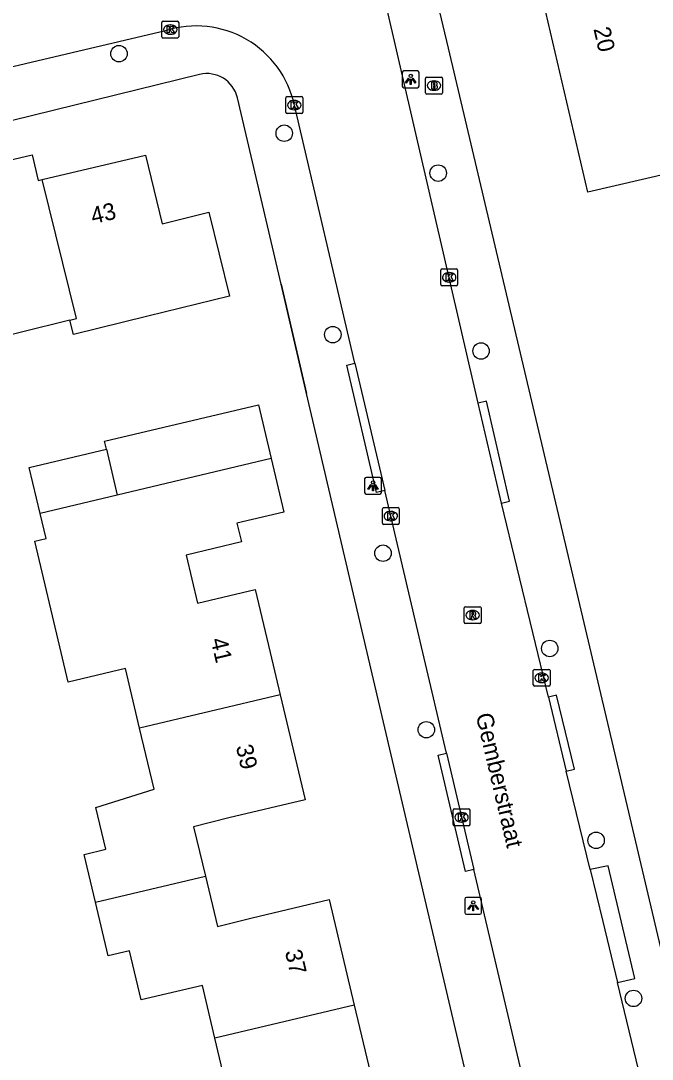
# Model space of a CAD drawing. Extents: x 162026 to 163499, y 387297 to 388169.
# Drawn here: x 163100.8 to 163138.3, y 387975.8 to 388037.5 of the extents above; entities that cross this region are included whole.
import ezdxf

# ---------------------------------------------------------------- set-up
doc = ezdxf.new("R2010")
doc.units = 0
for name, color, linetype in [('IMGEO_Boom', 7, 'Continuous'), ('IMGEO_Brandkraan', 7, 'Continuous'), ('IMGEO_Kolk', 7, 'Continuous'), ('IMGEO_Lichtpunt', 7, 'Continuous'), ('IMGEO_Muur', 7, 'Continuous'), ('IMGEO_Openbare_ruimte_label', 7, 'Continuous'), ('IMGEO_Pand', 7, 'Continuous'), ('IMGEO_Pand_nummerreeks', 7, 'Continuous'), ('IMGEO_Rijbaan_lokaal_open', 7, 'Continuous'), ('IMGEO_Rioolput', 7, 'Continuous'), ('IMGEO_Voetpad_open', 7, 'Continuous')]:
    doc.layers.add(name, color=color, linetype=linetype)

msp = doc.modelspace()

# ---------------------------------------------------------------- linework, layer by layer
at = {"layer": 'IMGEO_Boom'}
for centre in [(163106.617, 388035.587), (163116.441, 388030.86), (163125.593, 388028.489), (163119.327, 388018.888), (163128.141, 388017.916), (163122.312, 388005.899), (163132.223, 388000.236), (163124.886, 387995.407), (163134.979, 387988.833), (163137.203, 387979.438)]:
    msp.add_circle(centre, 0.489, dxfattribs=at)
at = {"layer": 'IMGEO_Brandkraan'}
for p, q in [((163124.842, 388033.263), (163124.842, 388034.115)), ((163124.917, 388034.189), (163125.769, 388034.189)), ((163125.843, 388034.115), (163125.843, 388033.263)), ((163125.33, 388033.969), (163125.355, 388033.969)), ((163125.769, 388033.189), (163124.917, 388033.189)), ((163125.353, 388033.409), (163125.328, 388033.409))]:
    msp.add_line(p, q, dxfattribs=at)
for points in [[(163124.842, 388033.263), (163124.842, 388034.115)], [(163124.917, 388034.189), (163125.769, 388034.189)], [(163125.843, 388034.115), (163125.843, 388033.263)], [(163125.19, 388033.889), (163125.19, 388033.489), (163125.403, 388033.489)], [(163125.421, 388033.889), (163125.19, 388033.889)], [(163125.369, 388033.808), (163125.315, 388033.808), (163125.315, 388033.732)], [(163125.315, 388033.732), (163125.368, 388033.732)], [(163125.377, 388033.656), (163125.315, 388033.656), (163125.315, 388033.575)], [(163125.315, 388033.575), (163125.377, 388033.575)], [(163125.769, 388033.189), (163124.917, 388033.189)]]:
    msp.add_lwpolyline(points, dxfattribs=at)
for centre, radius, start, end in [((163124.919, 388034.113), 0.0765, 91.55205, 178.44795), ((163124.919, 388034.113), 0.0765, 91.55205, 178.44795), ((163125.767, 388034.113), 0.0765, 1.55205, 88.44795), ((163125.767, 388034.113), 0.0765, 1.55205, 88.44795), ((163125.37, 388033.77), 0.0379, 267.82845, 90.93552), ((163125.378, 388033.615), 0.0404, 269.87594, 90.50774), ((163125.409, 388033.74), 0.251, 268.66757, 293.53466), ((163125.425, 388033.744), 0.145, 59.4692, 91.53667), ((163125.45, 388033.791), 0.0922, 285.51372, 58.15012), ((163125.455, 388033.599), 0.105, 301.31148, 78.98903), ((163124.919, 388033.265), 0.0765, 181.55205, 268.44795), ((163124.919, 388033.265), 0.0765, 181.55205, 268.44795), ((163125.767, 388033.265), 0.0765, 271.55205, 358.44795), ((163125.767, 388033.265), 0.0765, 271.55205, 358.44795)]:
    msp.add_arc(centre, radius, start, end, dxfattribs=at)
for centre, major_axis, ratio, start_param, end_param in [((163125.329, 388033.689), (-0.387, 0.002), 0.722429, 4.712389, 7.853982), ((163125.354, 388033.689), (-0.39, 0.002), 0.717154, 1.570796, 4.712389)]:
    msp.add_ellipse(centre, major_axis=major_axis, ratio=ratio, start_param=start_param, end_param=end_param, dxfattribs=at)
at = {"layer": 'IMGEO_Kolk'}
for p, q in [((163109.166, 388036.593), (163109.166, 388037.445)), ((163109.241, 388037.519), (163110.093, 388037.519)), ((163109.654, 388037.299), (163109.679, 388037.299)), ((163110.167, 388037.445), (163110.167, 388036.593)), ((163109.677, 388036.739), (163109.652, 388036.739)), ((163110.093, 388036.519), (163109.241, 388036.519)), ((163116.541, 388032.107), (163116.541, 388032.959)), ((163116.616, 388033.033), (163117.468, 388033.033)), ((163117.542, 388032.959), (163117.542, 388032.107)), ((163117.052, 388032.253), (163117.027, 388032.253)), ((163117.029, 388032.813), (163117.054, 388032.813)), ((163117.468, 388032.033), (163116.616, 388032.033)), ((163125.746, 388021.87), (163125.746, 388022.722)), ((163125.821, 388022.796), (163126.673, 388022.796)), ((163126.234, 388022.576), (163126.259, 388022.576)), ((163126.747, 388022.722), (163126.747, 388021.87)), ((163126.673, 388021.796), (163125.821, 388021.796)), ((163126.257, 388022.016), (163126.232, 388022.016)), ((163122.275, 388007.68), (163122.275, 388008.532)), ((163122.35, 388008.606), (163123.202, 388008.606)), ((163122.763, 388008.386), (163122.788, 388008.386)), ((163123.276, 388008.532), (163123.276, 388007.68)), ((163123.202, 388007.606), (163122.35, 388007.606)), ((163122.786, 388007.826), (163122.761, 388007.826)), ((163131.245, 387998.067), (163131.245, 387998.919)), ((163131.32, 387998.993), (163132.172, 387998.993)), ((163132.246, 387998.919), (163132.246, 387998.067)), ((163131.733, 387998.773), (163131.758, 387998.773)), ((163132.172, 387997.993), (163131.32, 387997.993)), ((163131.756, 387998.213), (163131.731, 387998.213)), ((163126.482, 387989.773), (163126.482, 387990.625)), ((163126.557, 387990.699), (163127.409, 387990.699)), ((163126.97, 387990.479), (163126.995, 387990.479)), ((163127.483, 387990.625), (163127.483, 387989.773)), ((163127.409, 387989.699), (163126.557, 387989.699)), ((163126.993, 387989.919), (163126.968, 387989.919))]:
    msp.add_line(p, q, dxfattribs=at)
for points in [[(163109.166, 388036.593), (163109.166, 388037.445)], [(163109.241, 388037.519), (163110.093, 388037.519)], [(163109.487, 388037.219), (163109.61, 388037.219), (163109.61, 388037.068), (163109.74, 388037.219), (163109.904, 388037.219), (163109.758, 388037.068), (163109.911, 388036.819), (163109.759, 388036.819), (163109.674, 388036.983), (163109.61, 388036.916), (163109.61, 388036.819), (163109.487, 388036.819), (163109.487, 388037.219)], [(163110.167, 388037.445), (163110.167, 388036.593)], [(163110.093, 388036.519), (163109.241, 388036.519)], [(163116.541, 388032.107), (163116.541, 388032.959)], [(163116.616, 388033.033), (163117.468, 388033.033)], [(163117.542, 388032.959), (163117.542, 388032.107)], [(163116.862, 388032.733), (163116.985, 388032.733), (163116.985, 388032.582), (163117.115, 388032.733), (163117.279, 388032.733), (163117.133, 388032.582), (163117.286, 388032.333), (163117.134, 388032.333), (163117.049, 388032.497), (163116.985, 388032.43), (163116.985, 388032.333), (163116.862, 388032.333), (163116.862, 388032.733)], [(163117.468, 388032.033), (163116.616, 388032.033)], [(163125.746, 388021.87), (163125.746, 388022.722)], [(163125.821, 388022.796), (163126.673, 388022.796)], [(163126.067, 388022.496), (163126.19, 388022.496), (163126.19, 388022.345), (163126.32, 388022.496), (163126.484, 388022.496), (163126.338, 388022.345), (163126.491, 388022.096), (163126.339, 388022.096), (163126.254, 388022.26), (163126.19, 388022.193), (163126.19, 388022.096), (163126.067, 388022.096), (163126.067, 388022.496)], [(163126.747, 388022.722), (163126.747, 388021.87)], [(163126.673, 388021.796), (163125.821, 388021.796)], [(163122.275, 388007.68), (163122.275, 388008.532)], [(163122.35, 388008.606), (163123.202, 388008.606)], [(163122.596, 388008.306), (163122.719, 388008.306), (163122.719, 388008.155), (163122.849, 388008.306), (163123.013, 388008.306), (163122.867, 388008.155), (163123.02, 388007.906), (163122.868, 388007.906), (163122.783, 388008.07), (163122.719, 388008.003), (163122.719, 388007.906), (163122.596, 388007.906), (163122.596, 388008.306)], [(163123.276, 388008.532), (163123.276, 388007.68)], [(163123.202, 388007.606), (163122.35, 388007.606)], [(163131.245, 387998.067), (163131.245, 387998.919)], [(163131.32, 387998.993), (163132.172, 387998.993)], [(163132.246, 387998.919), (163132.246, 387998.067)], [(163131.566, 387998.693), (163131.689, 387998.693), (163131.689, 387998.542), (163131.819, 387998.693), (163131.983, 387998.693), (163131.837, 387998.542), (163131.99, 387998.293), (163131.838, 387998.293), (163131.753, 387998.457), (163131.689, 387998.39), (163131.689, 387998.293), (163131.566, 387998.293), (163131.566, 387998.693)], [(163132.172, 387997.993), (163131.32, 387997.993)], [(163126.482, 387989.773), (163126.482, 387990.625)], [(163126.557, 387990.699), (163127.409, 387990.699)], [(163126.803, 387990.399), (163126.926, 387990.399), (163126.926, 387990.248), (163127.056, 387990.399), (163127.22, 387990.399), (163127.074, 387990.248), (163127.227, 387989.999), (163127.075, 387989.999), (163126.99, 387990.163), (163126.926, 387990.096), (163126.926, 387989.999), (163126.803, 387989.999), (163126.803, 387990.399)], [(163127.483, 387990.625), (163127.483, 387989.773)], [(163127.409, 387989.699), (163126.557, 387989.699)]]:
    msp.add_lwpolyline(points, dxfattribs=at)
for centre, start, end in [((163109.243, 388037.443), 91.55205, 178.44795), ((163109.243, 388037.443), 91.55205, 178.44795), ((163110.091, 388037.443), 1.55205, 88.44795), ((163110.091, 388037.443), 1.55205, 88.44795), ((163109.243, 388036.595), 181.55205, 268.44795), ((163109.243, 388036.595), 181.55205, 268.44795), ((163110.091, 388036.595), 271.55205, 358.44795), ((163110.091, 388036.595), 271.55205, 358.44795), ((163116.618, 388032.957), 91.55205, 178.44795), ((163116.618, 388032.957), 91.55205, 178.44795), ((163117.466, 388032.957), 1.55205, 88.44795), ((163117.466, 388032.957), 1.55205, 88.44795), ((163116.618, 388032.109), 181.55205, 268.44795), ((163116.618, 388032.109), 181.55205, 268.44795), ((163117.466, 388032.109), 271.55205, 358.44795), ((163117.466, 388032.109), 271.55205, 358.44795), ((163125.823, 388022.72), 91.55205, 178.44795), ((163125.823, 388022.72), 91.55205, 178.44795), ((163126.671, 388022.72), 1.55205, 88.44795), ((163126.671, 388022.72), 1.55205, 88.44795), ((163125.823, 388021.872), 181.55205, 268.44795), ((163125.823, 388021.872), 181.55205, 268.44795), ((163126.671, 388021.872), 271.55205, 358.44795), ((163126.671, 388021.872), 271.55205, 358.44795), ((163122.352, 388008.53), 91.55205, 178.44795), ((163122.352, 388008.53), 91.55205, 178.44795), ((163123.2, 388008.53), 1.55205, 88.44795), ((163123.2, 388008.53), 1.55205, 88.44795), ((163122.352, 388007.682), 181.55205, 268.44795), ((163122.352, 388007.682), 181.55205, 268.44795), ((163123.2, 388007.682), 271.55205, 358.44795), ((163123.2, 388007.682), 271.55205, 358.44795), ((163131.322, 387998.917), 91.55205, 178.44795), ((163131.322, 387998.917), 91.55205, 178.44795), ((163132.17, 387998.917), 1.55205, 88.44795), ((163132.17, 387998.917), 1.55205, 88.44795), ((163131.322, 387998.069), 181.55205, 268.44795), ((163131.322, 387998.069), 181.55205, 268.44795), ((163132.17, 387998.069), 271.55205, 358.44795), ((163132.17, 387998.069), 271.55205, 358.44795), ((163126.559, 387990.623), 91.55205, 178.44795), ((163126.559, 387990.623), 91.55205, 178.44795), ((163127.407, 387990.623), 1.55205, 88.44795), ((163127.407, 387990.623), 1.55205, 88.44795), ((163126.559, 387989.775), 181.55205, 268.44795), ((163126.559, 387989.775), 181.55205, 268.44795), ((163127.407, 387989.775), 271.55205, 358.44795), ((163127.407, 387989.775), 271.55205, 358.44795)]:
    msp.add_arc(centre, 0.0765, start, end, dxfattribs=at)
for centre, major_axis, ratio, start_param, end_param in [((163109.653, 388037.019), (-0.387, 0.002), 0.722429, 4.712389, 7.853982), ((163109.678, 388037.019), (-0.39, 0.002), 0.717154, 1.570796, 4.712389), ((163117.028, 388032.533), (-0.387, 0.002), 0.722429, 4.712389, 7.853982), ((163117.053, 388032.533), (-0.39, 0.002), 0.717154, 1.570796, 4.712389), ((163126.233, 388022.296), (-0.387, 0.002), 0.722429, 4.712389, 7.853982), ((163126.258, 388022.296), (-0.39, 0.002), 0.717154, 1.570796, 4.712389), ((163122.762, 388008.106), (-0.387, 0.002), 0.722429, 4.712389, 7.853982), ((163122.787, 388008.106), (-0.39, 0.002), 0.717154, 1.570796, 4.712389), ((163131.732, 387998.493), (-0.387, 0.002), 0.722429, 4.712389, 7.853982), ((163131.757, 387998.493), (-0.39, 0.002), 0.717154, 1.570796, 4.712389), ((163126.969, 387990.199), (-0.387, 0.002), 0.722429, 4.712389, 7.853982), ((163126.994, 387990.199), (-0.39, 0.002), 0.717154, 1.570796, 4.712389)]:
    msp.add_ellipse(centre, major_axis=major_axis, ratio=ratio, start_param=start_param, end_param=end_param, dxfattribs=at)
at = {"layer": 'IMGEO_Lichtpunt'}
for p, q in [((163123.458, 388034.466), (163123.458, 388033.659)), ((163123.458, 388034.466), (163123.458, 388033.659)), ((163124.36, 388034.561), (163123.552, 388034.561)), ((163124.36, 388034.561), (163123.552, 388034.561)), ((163124.454, 388033.659), (163124.454, 388034.466)), ((163124.454, 388033.659), (163124.454, 388034.466)), ((163123.552, 388033.565), (163124.36, 388033.565)), ((163123.552, 388033.565), (163124.36, 388033.565)), ((163121.22, 388010.312), (163121.22, 388009.505)), ((163121.22, 388010.312), (163121.22, 388009.505)), ((163122.122, 388010.407), (163121.314, 388010.407)), ((163122.122, 388010.407), (163121.314, 388010.407)), ((163122.216, 388009.505), (163122.216, 388010.312)), ((163122.216, 388009.505), (163122.216, 388010.312)), ((163121.314, 388009.411), (163122.122, 388009.411)), ((163121.314, 388009.411), (163122.122, 388009.411)), ((163127.175, 387985.343), (163127.175, 387984.536)), ((163127.175, 387985.343), (163127.175, 387984.536)), ((163128.077, 387985.438), (163127.269, 387985.438)), ((163128.077, 387985.438), (163127.269, 387985.438)), ((163128.171, 387984.536), (163128.171, 387985.343)), ((163128.171, 387984.536), (163128.171, 387985.343)), ((163127.269, 387984.442), (163128.077, 387984.442)), ((163127.269, 387984.442), (163128.077, 387984.442))]:
    msp.add_line(p, q, dxfattribs=at)
for points in [[(163123.832, 388034.13), (163123.871, 388034.102), (163123.683, 388033.84), (163123.645, 388033.867), (163123.832, 388034.13)], [(163124.044, 388034.102), (163124.082, 388034.129), (163124.269, 388033.867), (163124.23, 388033.839), (163124.044, 388034.102)], [(163123.934, 388034.082), (163123.981, 388034.082), (163123.981, 388033.76), (163123.934, 388033.76), (163123.934, 388034.082)], [(163121.594, 388009.976), (163121.633, 388009.948), (163121.445, 388009.686), (163121.407, 388009.713), (163121.594, 388009.976)], [(163121.696, 388009.928), (163121.743, 388009.928), (163121.743, 388009.606), (163121.696, 388009.606), (163121.696, 388009.928)], [(163121.806, 388009.948), (163121.844, 388009.975), (163122.031, 388009.713), (163121.992, 388009.685), (163121.806, 388009.948)], [(163127.549, 387985.007), (163127.588, 387984.979), (163127.4, 387984.717), (163127.362, 387984.744), (163127.549, 387985.007)], [(163127.651, 387984.959), (163127.698, 387984.959), (163127.698, 387984.637), (163127.651, 387984.637), (163127.651, 387984.959)], [(163127.761, 387984.979), (163127.799, 387985.006), (163127.986, 387984.744), (163127.947, 387984.716), (163127.761, 387984.979)]]:
    msp.add_lwpolyline(points, dxfattribs=at)
for centre in [(163123.957, 388034.264), (163121.719, 388010.11), (163127.674, 387985.141)]:
    msp.add_circle(centre, 0.0994, dxfattribs=at)
for centre, start, end in [((163123.552, 388034.466), 90, 180), ((163123.552, 388034.466), 90, 180), ((163124.36, 388034.466), 0, 90), ((163124.36, 388034.466), 0, 90), ((163123.552, 388033.659), 180, 270), ((163123.552, 388033.659), 180, 270), ((163124.36, 388033.659), 270, 0), ((163124.36, 388033.659), 270, 360), ((163121.314, 388010.312), 90, 180), ((163121.314, 388010.312), 90, 180), ((163122.122, 388010.312), 0, 90), ((163122.122, 388010.312), 0, 90), ((163121.314, 388009.505), 180, 270), ((163121.314, 388009.505), 180, 270), ((163122.122, 388009.505), 270, 0), ((163122.122, 388009.505), 270, 360), ((163127.269, 387985.343), 90, 180), ((163127.269, 387985.343), 90, 180), ((163128.077, 387985.343), 0, 90), ((163128.077, 387985.343), 0, 90), ((163127.269, 387984.536), 180, 270), ((163127.269, 387984.536), 180, 270), ((163128.077, 387984.536), 270, 0), ((163128.077, 387984.536), 270, 360)]:
    msp.add_arc(centre, 0.0946, start, end, dxfattribs=at)
at = {"layer": 'IMGEO_Muur'}
msp.add_lwpolyline([(163116.251, 388021.894), (163117.774, 388015.39)], dxfattribs=at)
at = {"layer": 'IMGEO_Pand'}
for points in [[(163148.307, 388053.61), (163149.378, 388049.006), (163139.212, 388046.642), (163141.154, 388038.291), (163143.504, 388038.837), (163145.574, 388029.931), (163139.358, 388028.486), (163134.487, 388027.353), (163130.61, 388044.027), (163132.881, 388044.555), (163131.675, 388049.743)], [(163095.882, 388026.635), (163098.7, 388027.305), (163098.334, 388028.842), (163101.455, 388029.585), (163101.821, 388028.048), (163102.044, 388028.101)], [(163102.044, 388028.101), (163108.193, 388029.563), (163109.179, 388025.472), (163111.967, 388026.158), (163113.193, 388021.178), (163108.338, 388019.983), (163103.907, 388018.893), (163103.695, 388019.752)], [(163103.695, 388019.752), (163104.084, 388019.849), (163102.044, 388028.101)], [(163103.695, 388019.752), (163097.927, 388018.332)], [(163105.873, 388012.078), (163105.761, 388012.551), (163114.902, 388014.717), (163115.658, 388011.525)], [(163101.935, 388008.266), (163101.289, 388010.992), (163105.873, 388012.078)], [(163105.873, 388012.078), (163106.518, 388009.354)], [(163115.658, 388011.525), (163106.518, 388009.354)], [(163115.658, 388011.525), (163116.414, 388008.336), (163113.63, 388007.676), (163113.892, 388006.567), (163110.612, 388005.79), (163111.29, 388002.929), (163114.72, 388003.742), (163115.607, 388000), (163116.201, 387997.491)], [(163106.518, 388009.354), (163101.935, 388008.266)], [(163107.842, 387995.507), (163107.003, 387999.047), (163103.602, 387998.241), (163103.185, 388000), (163101.619, 388006.609), (163102.29, 388006.768), (163101.935, 388008.266)], [(163116.201, 387997.491), (163107.842, 387995.507)], [(163116.201, 387997.491), (163117.683, 387991.238), (163113.141, 387990.161), (163111.054, 387989.636), (163111.762, 387986.705)], [(163105.228, 387985.155), (163104.831, 387986.831), (163104.555, 387987.996), (163105.833, 387988.299), (163105.242, 387990.792), (163108.704, 387991.868), (163107.842, 387995.507)], [(163105.228, 387985.155), (163111.762, 387986.705)], [(163111.762, 387986.705), (163112.484, 387983.717), (163114.544, 387984.236), (163119.113, 387985.319), (163120.604, 387979.028)], [(163112.321, 387977.066), (163111.576, 387980.21), (163107.942, 387979.349), (163107.251, 387982.265), (163105.985, 387981.965), (163105.228, 387985.155)], [(163120.604, 387979.028), (163122.095, 387972.734), (163110.221, 387969.92), (163109.56, 387972.709), (163113.152, 387973.56), (163112.321, 387977.066)], [(163120.604, 387979.028), (163112.321, 387977.066)]]:
    msp.add_lwpolyline(points, dxfattribs=at)
at = {"layer": 'IMGEO_Rijbaan_lokaal_open'}
for points in [[(163127.975, 388014.81), (163121.473, 388042.94)], [(163109.393, 388036.954), (163087.5, 388031.788)], [(163120.642, 388017.196), (163117.044, 388032.529)], [(163120.642, 388017.196), (163122.418, 388009.627)], [(163129.346, 388008.879), (163127.975, 388014.81)], [(163126.086, 387994.011), (163124.677, 388000), (163122.418, 388009.627)], [(163132.141, 387997.343), (163129.346, 388008.879)], [(163132.141, 387997.343), (163133.205, 387992.949)], [(163126.086, 387994.011), (163127.711, 387987.103)], [(163134.623, 387987.094), (163133.205, 387992.949)], [(163131.258, 387972.023), (163127.711, 387987.103)], [(163134.623, 387987.094), (163135.37, 387984.011), (163136.25, 387980.377)], [(163137.966, 387973.133), (163137.504, 387975.205), (163136.25, 387980.377)]]:
    msp.add_lwpolyline(points, dxfattribs=at)
msp.add_arc((163111.211, 388031.271), 5.967, 12.16988, 107.74374, dxfattribs=at)
at = {"layer": 'IMGEO_Rioolput'}
for p, q in [((163127.141, 388001.794), (163127.141, 388002.646)), ((163127.216, 388002.72), (163128.068, 388002.72)), ((163128.142, 388002.646), (163128.142, 388001.794)), ((163127.629, 388002.5), (163127.654, 388002.5)), ((163128.068, 388001.72), (163127.216, 388001.72)), ((163127.652, 388001.94), (163127.627, 388001.94))]:
    msp.add_line(p, q, dxfattribs=at)
for points in [[(163127.141, 388001.794), (163127.141, 388002.646)], [(163127.216, 388002.72), (163128.068, 388002.72)], [(163128.142, 388002.646), (163128.142, 388001.794)], [(163127.73, 388002.418), (163127.478, 388002.42), (163127.478, 388002.02)], [(163127.478, 388002.02), (163127.602, 388002.02), (163127.602, 388002.182), (163127.613, 388002.182)], [(163127.656, 388002.339), (163127.602, 388002.339), (163127.602, 388002.258)], [(163127.602, 388002.258), (163127.654, 388002.258)], [(163127.66, 388002.153), (163127.731, 388002.02), (163127.871, 388002.02), (163127.806, 388002.146)], [(163128.068, 388001.72), (163127.216, 388001.72)]]:
    msp.add_lwpolyline(points, dxfattribs=at)
for centre, radius, start, end in [((163127.218, 388002.644), 0.0765, 91.55205, 178.44795), ((163127.218, 388002.644), 0.0765, 91.55205, 178.44795), ((163128.066, 388002.644), 0.0765, 1.55205, 88.44795), ((163128.066, 388002.644), 0.0765, 1.55205, 88.44795), ((163127.612, 388002.129), 0.0533, 26.02933, 88.69889), ((163127.638, 388002.447), 0.19, 274.7715, 282.96867), ((163127.662, 388002.243), 0.0964, 77.00612, 93.18647), ((163127.676, 388002.3), 0.0378, 276.66336, 79.67722), ((163127.729, 388002.308), 0.109, 350.36119, 89.41601), ((163127.727, 388002.308), 0.112, 277.58423, 350.98172), ((163127.711, 388002.093), 0.108, 29.51342, 73.79051), ((163127.218, 388001.796), 0.0765, 181.55205, 268.44795), ((163127.218, 388001.796), 0.0765, 181.55205, 268.44795), ((163128.066, 388001.796), 0.0765, 271.55205, 358.44795), ((163128.066, 388001.796), 0.0765, 271.55205, 358.44795)]:
    msp.add_arc(centre, radius, start, end, dxfattribs=at)
for centre, major_axis, ratio, start_param, end_param in [((163127.628, 388002.22), (-0.387, 0.002), 0.722429, 4.712389, 7.853982), ((163127.653, 388002.22), (-0.39, 0.002), 0.717154, 1.570796, 4.712389)]:
    msp.add_ellipse(centre, major_axis=major_axis, ratio=ratio, start_param=start_param, end_param=end_param, dxfattribs=at)
at = {"layer": 'IMGEO_Voetpad_open'}
for points in [[(163123.378, 388047.715), (163126.19, 388035.911), (163134.662, 388000), (163140.779, 387974.052), (163143.963, 387960.549)], [(163111.409, 388034.356), (163085.361, 388027.945)], [(163128.423, 387969.924), (163121.379, 388000), (163117.774, 388015.39), (163116.251, 388021.894), (163113.658, 388032.963)], [(163122.418, 388009.627), (163121.933, 388009.507), (163120.157, 388017.076), (163120.642, 388017.196)], [(163129.346, 388008.879), (163129.834, 388008.998), (163128.462, 388014.928), (163127.975, 388014.81)], [(163133.205, 387992.949), (163133.691, 387993.067), (163132.627, 387997.461), (163132.141, 387997.343)], [(163127.711, 387987.103), (163127.225, 387986.983), (163125.6, 387993.891), (163126.086, 387994.011)], [(163136.25, 387980.377), (163137.272, 387980.619), (163135.703, 387987.318), (163134.623, 387987.094)]]:
    msp.add_lwpolyline(points, dxfattribs=at)
msp.add_arc((163111.837, 388032.534), 1.871, 13.24428, 103.2087, dxfattribs=at)

# ---------------------------------------------------------------- texts
at = {"layer": 'IMGEO_Openbare_ruimte_label'}
msp.add_text('Gemberstraat', height=1, rotation=283.2438, dxfattribs=at).set_placement((163127.818, 387996.282))
at = {"layer": 'IMGEO_Pand_nummerreeks'}
for s, rotation, p in [('20', 283.09188, (163134.816, 388037.062)), ('43', 13.37708, (163105.073, 388025.45)), ('41', 283.32887, (163112.056, 388000.757)), ('39', 283.32942, (163113.56, 387994.412)), ('37', 283.33032, (163116.475, 387982.221))]:
    msp.add_text(s, height=1, rotation=rotation, dxfattribs=at).set_placement(p)

doc.saveas('drawing.dxf')
